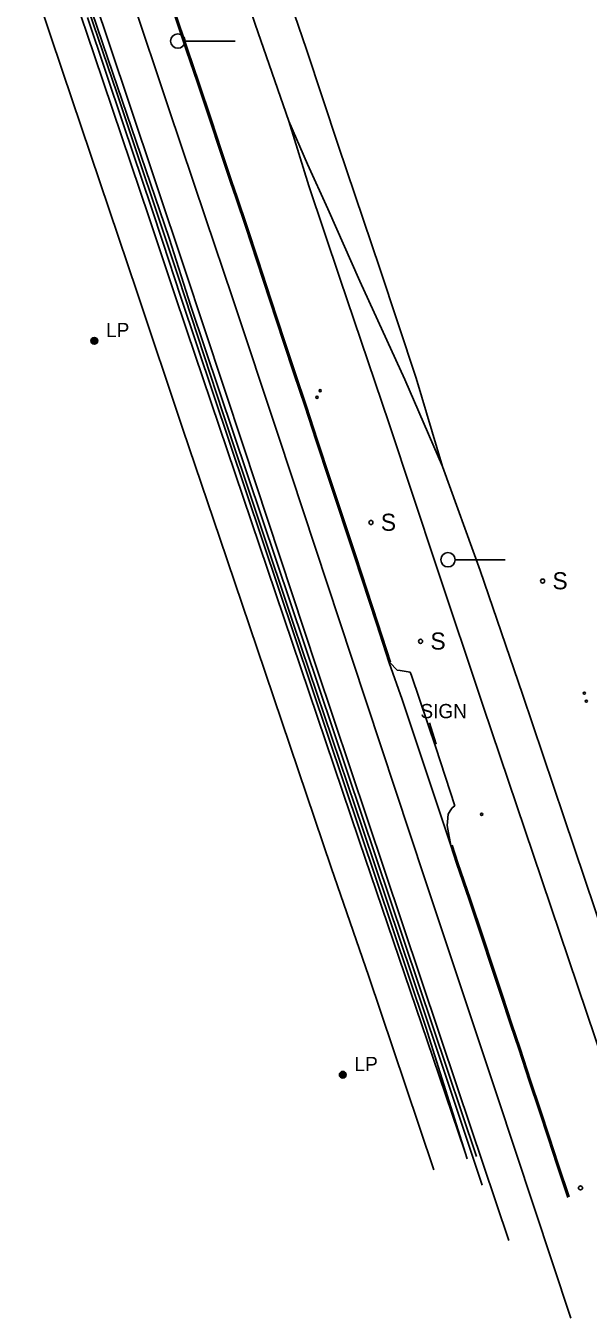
# Model space of a CAD drawing. Extents: x 368532 to 392481, y 10654822 to 10676899.
# Drawn here: x 377642.1 to 377839.5, y 10662040.7 to 10662494.1 of the extents above; entities that cross this region are included whole.
import ezdxf

# ---------------------------------------------------------------- set-up
doc = ezdxf.new("R2010")
doc.units = 0
for name, color, linetype in [('p_railroad rr control', 7, 'Continuous'), ('p_road - paved curb', 7, 'Continuous'), ('p_road conc barrier', 7, 'Continuous'), ('p_road general road feature', 7, 'Continuous'), ('p_road paint stripe', 7, 'Continuous'), ('p_structure sign', 7, 'Continuous'), ('p_structure unidentified', 7, 'Continuous'), ('p_utility general pole', 7, 'Continuous')]:
    doc.layers.add(name, color=color, linetype=linetype)

msp = doc.modelspace()

# ---------------------------------------------------------------- linework, layer by layer
at = {"layer": 'p_railroad rr control'}
for p, q in [((377715.56, 10662488.74), (377697.98, 10662488.74)), ((377810.38, 10662306.76), (377792.8, 10662306.76))]:
    msp.add_line(p, q, dxfattribs=at)
for points in [[(377788.33, 10662339.5), (377779.16, 10662370.49), (377766.4, 10662408.93), (377751.86, 10662451.84), (377740.64, 10662485.75), (377729.57, 10662518.37), (377717.5, 10662554.85), (377703.53, 10662596.62), (377688.74, 10662640.45)], [(377857.56, 10662092.99), (377838.98, 10662148.02), (377820.16, 10662203.49), (377802.83, 10662255.08), (377786.31, 10662304.43), (377769.63, 10662354.52), (377752.35, 10662405.57), (377741.43, 10662438), (377734.41, 10662460.71), (377722.68, 10662494.64), (377708.8, 10662535.35), (377695.06, 10662575.82), (377680.14, 10662620.39)], [(377872.63, 10662092.1), (377858.32, 10662135.02), (377845.63, 10662173.16), (377830.94, 10662216.61), (377816.44, 10662259.68), (377801.65, 10662303.01), (377788.33, 10662339.5), (377775.18, 10662370.02), (377759.39, 10662404.57), (377748.13, 10662429.88), (377741.03, 10662445.63), (377734.41, 10662460.71)]]:
    msp.add_lwpolyline(points, dxfattribs=at)
for centre in [(377695.48, 10662488.76), (377790.3, 10662306.78)]:
    msp.add_circle(centre, 2.52, dxfattribs=at)
at = {"layer": 'p_road - paved curb'}
for p, q in [((377672.72, 10662477.5), (377647.14, 10662552.47)), ((377698.43, 10662485.72), (377693.96, 10662499)), ((377698.57, 10662485.77), (377694.1, 10662499.05)), ((377698.9, 10662485.88), (377694.43, 10662499.16)), ((377663.76, 10662497.02), (377676.39, 10662459.41)), ((377702.33, 10662474.1), (377698.43, 10662485.72)), ((377702.47, 10662474.15), (377698.57, 10662485.77)), ((377702.8, 10662474.26), (377698.9, 10662485.88)), ((377692.48, 10662419.58), (377672.72, 10662477.5)), ((377706.79, 10662460.83), (377702.33, 10662474.1)), ((377706.93, 10662460.88), (377702.47, 10662474.15)), ((377707.26, 10662460.99), (377702.8, 10662474.26)), ((377676.39, 10662459.41), (377686.23, 10662430.29)), ((377710.26, 10662450.5), (377706.79, 10662460.83)), ((377710.4, 10662450.55), (377706.93, 10662460.88)), ((377710.73, 10662450.66), (377707.26, 10662460.99)), ((377714.01, 10662439.22), (377710.26, 10662450.5)), ((377714.15, 10662439.27), (377710.4, 10662450.55)), ((377714.48, 10662439.38), (377710.73, 10662450.66)), ((377715.84, 10662433.88), (377714.01, 10662439.22)), ((377715.98, 10662433.93), (377714.15, 10662439.27)), ((377716.31, 10662434.04), (377714.48, 10662439.38)), ((377719.33, 10662423.48), (377715.84, 10662433.88)), ((377719.47, 10662423.53), (377715.98, 10662433.93)), ((377719.8, 10662423.64), (377716.31, 10662434.04)), ((377686.23, 10662430.29), (377690.17, 10662418.19)), ((377723.16, 10662411.71), (377719.33, 10662423.48)), ((377723.3, 10662411.76), (377719.47, 10662423.53)), ((377723.64, 10662411.87), (377719.8, 10662423.64)), ((377696.44, 10662399.24), (377690.17, 10662418.19)), ((377692.48, 10662419.58), (377700.06, 10662395.72)), ((377727.65, 10662398.05), (377723.16, 10662411.71)), ((377727.79, 10662398.1), (377723.3, 10662411.76)), ((377728.12, 10662398.21), (377723.64, 10662411.87)), ((377782.54, 10662142.83), (377696.44, 10662399.24)), ((377700.06, 10662395.72), (377784.99, 10662143.01)), ((377732.58, 10662383.11), (377727.65, 10662398.05)), ((377732.72, 10662383.16), (377727.79, 10662398.1)), ((377733.05, 10662383.27), (377728.12, 10662398.21)), ((377736.2, 10662372.16), (377732.58, 10662383.11)), ((377736.34, 10662372.21), (377732.72, 10662383.16)), ((377736.67, 10662372.32), (377733.05, 10662383.27)), ((377740.13, 10662360.42), (377736.2, 10662372.16)), ((377740.27, 10662360.47), (377736.34, 10662372.21)), ((377740.6, 10662360.58), (377736.67, 10662372.32)), ((377743.93, 10662348.82), (377740.13, 10662360.42)), ((377744.07, 10662348.87), (377740.27, 10662360.47)), ((377744.4, 10662348.98), (377740.6, 10662360.58)), ((377748.77, 10662334.33), (377743.93, 10662348.82)), ((377748.91, 10662334.38), (377744.07, 10662348.87)), ((377749.24, 10662334.49), (377744.4, 10662348.98)), ((377757.49, 10662307.97), (377748.77, 10662334.33)), ((377757.63, 10662308.02), (377748.91, 10662334.38)), ((377757.96, 10662308.13), (377749.24, 10662334.49)), ((377765.18, 10662284.43), (377757.49, 10662307.97)), ((377765.32, 10662284.48), (377757.63, 10662308.02)), ((377765.66, 10662284.59), (377757.96, 10662308.13)), ((377769.7, 10662270.64), (377765.18, 10662284.43)), ((377769.84, 10662270.69), (377765.32, 10662284.48)), ((377770.17, 10662270.8), (377765.66, 10662284.59)), ((377774.28, 10662257.71), (377769.7, 10662270.64)), ((377791.26, 10662206.49), (377774.28, 10662257.71)), ((377793.34, 10662200.29), (377791.26, 10662206.49)), ((377793.48, 10662200.34), (377791.4, 10662206.54)), ((377793.81, 10662200.45), (377791.73, 10662206.65)), ((377797.73, 10662187.47), (377793.34, 10662200.29)), ((377797.87, 10662187.52), (377793.48, 10662200.34)), ((377798.2, 10662187.63), (377793.81, 10662200.45)), ((377802.08, 10662174.54), (377797.73, 10662187.47)), ((377802.22, 10662174.59), (377797.87, 10662187.52)), ((377802.55, 10662174.7), (377798.2, 10662187.63)), ((377805.71, 10662163.53), (377802.08, 10662174.54)), ((377805.85, 10662163.58), (377802.22, 10662174.59)), ((377806.18, 10662163.69), (377802.55, 10662174.7)), ((377808.96, 10662153.72), (377805.71, 10662163.53)), ((377809.1, 10662153.77), (377805.85, 10662163.58)), ((377809.43, 10662153.88), (377806.18, 10662163.69)), ((377812.41, 10662143.76), (377809.1, 10662153.77)), ((377812.74, 10662143.87), (377809.43, 10662153.88)), ((377812.27, 10662143.71), (377808.96, 10662153.72)), ((377797.03, 10662096.61), (377782.54, 10662142.83)), ((377784.99, 10662143.01), (377800.3, 10662097.38)), ((377815.13, 10662135.14), (377812.27, 10662143.71)), ((377815.27, 10662135.19), (377812.41, 10662143.76)), ((377815.6, 10662135.3), (377812.74, 10662143.87)), ((377818.83, 10662123.91), (377815.13, 10662135.14)), ((377818.97, 10662123.96), (377815.27, 10662135.19)), ((377819.3, 10662124.07), (377815.6, 10662135.3)), ((377822.32, 10662113.56), (377818.83, 10662123.91)), ((377822.46, 10662113.61), (377818.97, 10662123.96)), ((377822.79, 10662113.72), (377819.3, 10662124.07)), ((377825.47, 10662103.97), (377822.32, 10662113.56)), ((377825.61, 10662104.02), (377822.46, 10662113.61)), ((377825.94, 10662104.13), (377822.79, 10662113.72)), ((377828.57, 10662094.6), (377825.47, 10662103.97)), ((377828.71, 10662094.65), (377825.61, 10662104.02)), ((377829.04, 10662094.76), (377825.94, 10662104.13)), ((377832.4, 10662083.05), (377828.57, 10662094.6)), ((377832.54, 10662083.1), (377828.71, 10662094.65)), ((377832.87, 10662083.21), (377829.04, 10662094.76))]:
    msp.add_line(p, q, dxfattribs=at)
at = {"layer": 'p_road conc barrier'}
for p, q in [((377674.04, 10662470.58), (377652.28, 10662535.04)), ((377695.74, 10662405.77), (377674.04, 10662470.58)), ((377711.41, 10662357.95), (377695.74, 10662405.77)), ((377736.15, 10662283.79), (377711.41, 10662357.95)), ((377760.39, 10662212.27), (377736.15, 10662283.79)), ((377786.49, 10662134.74), (377760.39, 10662212.27)), ((377802.34, 10662087.4), (377786.49, 10662134.74))]:
    msp.add_line(p, q, dxfattribs=at)
at = {"layer": 'p_road general road feature'}
for p, q in [((377772.5, 10662268.02), (377769.84, 10662270.69)), ((377773.47, 10662267.97), (377772.5, 10662268.02)), ((377777.06, 10662267.38), (377773.47, 10662267.97)), ((377777.47, 10662266.2), (377777.06, 10662267.38)), ((377785.99, 10662240.95), (377777.47, 10662266.2)), ((377792.66, 10662220.5), (377785.99, 10662240.95)), ((377790.09, 10662214.8), (377790.43, 10662217.51)), ((377790.43, 10662217.51), (377791.13, 10662218.7)), ((377791.13, 10662218.7), (377791.72, 10662219.79)), ((377791.72, 10662219.79), (377792.66, 10662220.5)), ((377790, 10662213.52), (377790.09, 10662214.8)), ((377791.26, 10662206.49), (377790, 10662213.52))]:
    msp.add_line(p, q, dxfattribs=at)
at = {"layer": 'p_road paint stripe'}
for p, q in [((377645.67, 10662544.57), (377666.09, 10662483.95)), ((377678.19, 10662467.62), (377654.69, 10662537.86)), ((377655.03, 10662478.25), (377642.12, 10662516.54)), ((377679.21, 10662504.24), (377692.26, 10662465.3)), ((377666.09, 10662483.95), (377685.44, 10662426.7)), ((377668.15, 10662439.32), (377655.03, 10662478.25)), ((377697.87, 10662409.02), (377678.19, 10662467.62)), ((377692.26, 10662465.3), (377705.29, 10662426.4)), ((377681.2, 10662400.49), (377668.15, 10662439.32)), ((377685.44, 10662426.7), (377694.09, 10662400.79)), ((377705.29, 10662426.4), (377714.56, 10662399)), ((377697.87, 10662409.02), (377718.48, 10662346.53)), ((377681.2, 10662400.49), (377697.23, 10662352.62)), ((377698.63, 10662387.26), (377694.09, 10662400.79)), ((377714.56, 10662399), (377730.92, 10662349.78)), ((377729.74, 10662295.21), (377698.63, 10662387.26)), ((377697.23, 10662352.62), (377710.28, 10662314.3)), ((377730.92, 10662349.78), (377756.59, 10662272.31)), ((377718.48, 10662346.53), (377744.21, 10662269.01)), ((377710.28, 10662314.3), (377723.31, 10662275.7)), ((377759.11, 10662208.31), (377729.74, 10662295.21)), ((377723.31, 10662275.7), (377749.3, 10662198.84)), ((377756.59, 10662272.31), (377782.18, 10662194.88)), ((377744.21, 10662269.01), (377768.05, 10662197.88)), ((377785.09, 10662131.91), (377759.11, 10662208.31)), ((377749.3, 10662198.84), (377762.52, 10662160.57)), ((377768.05, 10662197.88), (377793.62, 10662121.51)), ((377782.18, 10662194.88), (377807.42, 10662119.04)), ((377762.52, 10662160.57), (377775.34, 10662122.28)), ((377796.06, 10662099.56), (377785.09, 10662131.91)), ((377775.34, 10662122.28), (377785.37, 10662092.75)), ((377793.62, 10662121.51), (377811.69, 10662067.91)), ((377807.42, 10662119.04), (377820.45, 10662079.83)), ((377820.45, 10662079.83), (377833.48, 10662040.7))]:
    msp.add_line(p, q, dxfattribs=at)
at = {"layer": 'p_structure sign'}
msp.add_lwpolyline([(377786.17, 10662242.13), (377783.8, 10662249.57)], dxfattribs=at)
for centre in [(377763.27, 10662319.84), (377823.51, 10662299.31), (377780.68, 10662278.16), (377836.82, 10662086.4)]:
    msp.add_circle(centre, 0.713, dxfattribs=at)
at = {"layer": 'p_structure unidentified'}
for centre in [(377744.33, 10662363.79), (377745.44, 10662366.11), (377838.19, 10662259.98), (377838.89, 10662257.14), (377802.13, 10662217.46)]:
    msp.add_circle(centre, 0.375, dxfattribs=at)
at = {"layer": 'p_utility general pole'}
for centre, radius in [((377666.16, 10662383.58), 1.19), ((377666.16, 10662383.58), 0.901), ((377666.16, 10662383.58), 0.608), ((377666.16, 10662383.58), 0.337), ((377666.16, 10662383.58), 0.12), ((377753.37, 10662126.09), 1.19), ((377753.37, 10662126.09), 0.901), ((377753.37, 10662126.09), 0.608), ((377753.37, 10662126.09), 0.337), ((377753.37, 10662126.09), 0.12)]:
    msp.add_circle(centre, radius, dxfattribs=at)

# ---------------------------------------------------------------- texts
at = {"layer": 'p_structure sign'}
for s, height, p in [('S', 6, (377766.73, 10662316.94)), ('S', 6, (377826.97, 10662296.41)), ('S', 6, (377784.14, 10662275.26)), (' SIGN', 5, (377778.77, 10662251.18))]:
    msp.add_text(s, height=height, dxfattribs=at).set_placement(p)
at = {"layer": 'p_utility general pole'}
for p in [(377670.28, 10662384.88), (377757.49, 10662127.38)]:
    msp.add_text('LP', height=5, dxfattribs=at).set_placement(p)

doc.saveas('drawing.dxf')
